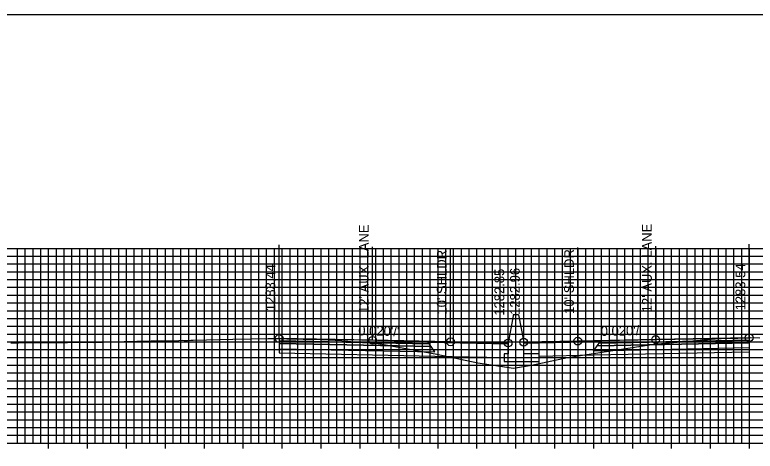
# Model space of a CAD drawing. Extents: x 674939 to 678919, y 750652 to 765176.
# Drawn here: x 677874.2 to 677969.3, y 758906.5 to 758962.6 of the extents above; entities that cross this region are included whole.
import ezdxf

# ---------------------------------------------------------------- set-up
doc = ezdxf.new("R2010")
doc.units = 0
for name, color, linetype in [('R_Alt Surface', 7, 'Continuous'), ('R_Axis', 7, 'Continuous'), ('R_Exist Surface', 7, 'Continuous'), ('R_Fin Surface', 7, 'Continuous'), ('R_Grid', 7, 'Continuous'), ('R_No Plot', 7, 'Continuous'), ('R_Proposed Road', 7, 'Continuous'), ('R_Xsect Elev', 7, 'Continuous'), ('R_Xsect Slope', 7, 'Continuous')]:
    doc.layers.add(name, color=color, linetype=linetype)

msp = doc.modelspace()

# ---------------------------------------------------------------- linework, layer by layer
at = {"layer": 'R_Alt Surface'}
for points in [[(677908.135, 758920.659), (677908.135, 758920.329), (677927.635, 758919.939), (677927.385, 758920.274)], [(677908.135, 758920.329), (677908.135, 758919.669), (677928.135, 758919.269), (677927.635, 758919.939)], [(677968.483, 758920.426), (677968.483, 758919.766), (677948.483, 758919.366), (677948.983, 758920.036)], [(677968.483, 758920.756), (677968.483, 758920.426), (677948.983, 758920.036), (677949.233, 758920.371)]]:
    msp.add_lwpolyline(points, close=True, dxfattribs=at)
for points in [[(677908.135, 758919.669), (677908.135, 758919.129), (677928.135, 758918.729), (677937.033, 758918.551)], [(677968.483, 758919.766), (677968.483, 758919.226), (677948.483, 758918.826), (677941.533, 758918.687)]]:
    msp.add_lwpolyline(points, dxfattribs=at)
at = {"layer": 'R_Axis'}
for p, q in [((677878.533, 758906.851), (677878.533, 758908.251)), ((677883.533, 758906.851), (677883.533, 758908.251)), ((677888.533, 758906.851), (677888.533, 758908.251)), ((677893.533, 758906.851), (677893.533, 758908.251)), ((677898.533, 758906.851), (677898.533, 758908.251)), ((677903.533, 758906.851), (677903.533, 758908.251)), ((677908.533, 758906.851), (677908.533, 758908.251)), ((677913.533, 758906.851), (677913.533, 758908.251)), ((677918.533, 758906.851), (677918.533, 758908.251)), ((677923.533, 758906.851), (677923.533, 758908.251)), ((677928.533, 758906.851), (677928.533, 758908.251)), ((677933.533, 758906.851), (677933.533, 758908.251)), ((677938.533, 758906.851), (677938.533, 758908.251)), ((677943.533, 758906.851), (677943.533, 758908.251)), ((677948.533, 758906.851), (677948.533, 758908.251)), ((677953.533, 758906.851), (677953.533, 758908.251)), ((677958.533, 758906.851), (677958.533, 758908.251)), ((677963.533, 758906.851), (677963.533, 758908.251)), ((677968.533, 758906.851), (677968.533, 758908.251)), ((677838.533, 758907.551), (678038.533, 758907.551))]:
    msp.add_line(p, q, dxfattribs=at)
at = {"layer": 'R_Exist Surface'}
msp.add_lwpolyline([(677873.665, 758920.406), (677874.689, 758920.434), (677875.473, 758920.459), (677875.548, 758920.461), (677880.954, 758920.484), (677883.32, 758920.49), (677884.317, 758920.483), (677884.504, 758920.488), (677884.838, 758920.504), (677885.216, 758920.521), (677885.547, 758920.529), (677888.253, 758920.589), (677889.866, 758920.631), (677891.717, 758920.674), (677892.999, 758920.673), (677893.69, 758920.679), (677895.257, 758920.733), (677895.717, 758920.75), (677895.947, 758920.742), (677896.375, 758920.723), (677896.802, 758920.765), (677897.09, 758920.783), (677900.511, 758920.864), (677902.177, 758920.906), (677906.716, 758920.969), (677908.093, 758920.99), (677908.135, 758920.989), (677908.302, 758920.991), (677908.375, 758920.991), (677908.547, 758920.973), (677909.118, 758920.924), (677909.974, 758920.93), (677910.49, 758920.929), (677911.203, 758920.913), (677911.488, 758920.909), (677912.004, 758920.902), (677912.697, 758920.892), (677912.747, 758920.906), (677916.18, 758920.702), (677917.72, 758920.567), (677920.159, 758920.445), (677928.402, 758918.964), (677933.625, 758917.833), (677938.205, 758917.16), (677940.539, 758917.571), (677945.159, 758918.539), (677956.247, 758920.239), (677959.743, 758920.536), (677961.733, 758920.709), (677964.075, 758920.941), (677964.108, 758920.934), (677964.88, 758920.966), (677965.633, 758921.005), (677965.739, 758921.016), (677965.951, 758921.008), (677966.516, 758921.027), (677967.045, 758921.042), (677967.516, 758921.05), (677967.94, 758921.052), (677968.151, 758921.078), (677968.4, 758921.088), (677968.483, 758921.086), (677968.61, 758921.091), (677969.834, 758921.075)], dxfattribs=at)
at = {"layer": 'R_Fin Surface'}
for points in [[(677968.483, 758921.086), (677956.483, 758920.846), (677946.483, 758920.646), (677939.533, 758920.507)], [(677937.533, 758920.401), (677930.135, 758920.549), (677920.135, 758920.749), (677908.135, 758920.989)]]:
    msp.add_lwpolyline(points, dxfattribs=at)
for points in [[(677968.483, 758921.086), (677968.483, 758920.756), (677949.233, 758920.371), (677949.483, 758920.706)], [(677908.135, 758920.989), (677908.135, 758920.659), (677927.385, 758920.274), (677927.135, 758920.609)], [(677927.135, 758920.609), (677937.533, 758920.401), (677937.537, 758920.244), (677927.254, 758920.449)], [(677949.364, 758920.546), (677939.533, 758920.35), (677939.533, 758920.507), (677949.483, 758920.706)]]:
    msp.add_lwpolyline(points, close=True, dxfattribs=at)
at = {"layer": 'R_Grid'}
for p, q in [((677838.533, 758932.551), (678038.533, 758932.551)), ((677874.533, 758907.551), (677874.533, 758932.551)), ((677875.533, 758907.551), (677875.533, 758932.551)), ((677876.533, 758907.551), (677876.533, 758932.551)), ((677877.533, 758907.551), (677877.533, 758932.551)), ((677878.533, 758907.551), (677878.533, 758932.551)), ((677879.533, 758907.551), (677879.533, 758932.551)), ((677880.533, 758907.551), (677880.533, 758932.551)), ((677881.533, 758907.551), (677881.533, 758932.551)), ((677882.533, 758907.551), (677882.533, 758932.551)), ((677883.533, 758907.551), (677883.533, 758932.551)), ((677884.533, 758907.551), (677884.533, 758932.551)), ((677885.533, 758907.551), (677885.533, 758932.551)), ((677886.533, 758907.551), (677886.533, 758932.551)), ((677887.533, 758907.551), (677887.533, 758932.551)), ((677888.533, 758907.551), (677888.533, 758932.551)), ((677889.533, 758907.551), (677889.533, 758932.551)), ((677890.533, 758907.551), (677890.533, 758932.551)), ((677891.533, 758907.551), (677891.533, 758932.551)), ((677892.533, 758907.551), (677892.533, 758932.551)), ((677893.533, 758907.551), (677893.533, 758932.551)), ((677894.533, 758907.551), (677894.533, 758932.551)), ((677895.533, 758907.551), (677895.533, 758932.551)), ((677896.533, 758907.551), (677896.533, 758932.551)), ((677897.533, 758907.551), (677897.533, 758932.551)), ((677898.533, 758907.551), (677898.533, 758932.551)), ((677899.533, 758907.551), (677899.533, 758932.551)), ((677900.533, 758907.551), (677900.533, 758932.551)), ((677901.533, 758907.551), (677901.533, 758932.551)), ((677902.533, 758907.551), (677902.533, 758932.551)), ((677903.533, 758907.551), (677903.533, 758932.551)), ((677904.533, 758907.551), (677904.533, 758932.551)), ((677905.533, 758907.551), (677905.533, 758932.551)), ((677906.533, 758907.551), (677906.533, 758932.551)), ((677907.533, 758907.551), (677907.533, 758932.551)), ((677908.533, 758907.551), (677908.533, 758932.551)), ((677909.533, 758907.551), (677909.533, 758932.551)), ((677910.533, 758907.551), (677910.533, 758932.551)), ((677911.533, 758907.551), (677911.533, 758932.551)), ((677912.533, 758907.551), (677912.533, 758932.551)), ((677913.533, 758907.551), (677913.533, 758932.551)), ((677914.533, 758907.551), (677914.533, 758932.551)), ((677915.533, 758907.551), (677915.533, 758932.551)), ((677916.533, 758907.551), (677916.533, 758932.551)), ((677917.533, 758907.551), (677917.533, 758932.551)), ((677918.533, 758907.551), (677918.533, 758932.551)), ((677919.533, 758907.551), (677919.533, 758932.551)), ((677920.533, 758907.551), (677920.533, 758932.551)), ((677921.533, 758907.551), (677921.533, 758932.551)), ((677922.533, 758907.551), (677922.533, 758932.551)), ((677923.533, 758907.551), (677923.533, 758932.551)), ((677924.533, 758907.551), (677924.533, 758932.551)), ((677925.533, 758907.551), (677925.533, 758932.551)), ((677926.533, 758907.551), (677926.533, 758932.551)), ((677927.533, 758907.551), (677927.533, 758932.551)), ((677928.533, 758907.551), (677928.533, 758932.551)), ((677929.533, 758907.551), (677929.533, 758932.551)), ((677930.533, 758907.551), (677930.533, 758932.551)), ((677931.533, 758907.551), (677931.533, 758932.551)), ((677932.533, 758907.551), (677932.533, 758932.551)), ((677933.533, 758907.551), (677933.533, 758932.551)), ((677934.533, 758907.551), (677934.533, 758932.551)), ((677935.533, 758907.551), (677935.533, 758932.551)), ((677936.533, 758907.551), (677936.533, 758932.551)), ((677937.533, 758907.551), (677937.533, 758932.551)), ((677938.533, 758907.551), (677938.533, 758932.551)), ((677939.533, 758907.551), (677939.533, 758932.551)), ((677940.533, 758907.551), (677940.533, 758932.551)), ((677941.533, 758907.551), (677941.533, 758932.551)), ((677942.533, 758907.551), (677942.533, 758932.551)), ((677943.533, 758907.551), (677943.533, 758932.551)), ((677944.533, 758907.551), (677944.533, 758932.551)), ((677945.533, 758907.551), (677945.533, 758932.551)), ((677946.533, 758907.551), (677946.533, 758932.551)), ((677947.533, 758907.551), (677947.533, 758932.551)), ((677948.533, 758907.551), (677948.533, 758932.551)), ((677949.533, 758907.551), (677949.533, 758932.551)), ((677950.533, 758907.551), (677950.533, 758932.551)), ((677951.533, 758907.551), (677951.533, 758932.551)), ((677952.533, 758907.551), (677952.533, 758932.551)), ((677953.533, 758907.551), (677953.533, 758932.551)), ((677954.533, 758907.551), (677954.533, 758932.551)), ((677955.533, 758907.551), (677955.533, 758932.551)), ((677956.533, 758907.551), (677956.533, 758932.551)), ((677957.533, 758907.551), (677957.533, 758932.551)), ((677958.533, 758907.551), (677958.533, 758932.551)), ((677959.533, 758907.551), (677959.533, 758932.551)), ((677960.533, 758907.551), (677960.533, 758932.551)), ((677961.533, 758907.551), (677961.533, 758932.551)), ((677962.533, 758907.551), (677962.533, 758932.551)), ((677963.533, 758907.551), (677963.533, 758932.551)), ((677964.533, 758907.551), (677964.533, 758932.551)), ((677965.533, 758907.551), (677965.533, 758932.551)), ((677966.533, 758907.551), (677966.533, 758932.551)), ((677967.533, 758907.551), (677967.533, 758932.551)), ((677968.533, 758907.551), (677968.533, 758932.551)), ((677838.533, 758931.551), (678038.533, 758931.551)), ((677838.533, 758930.551), (678038.533, 758930.551)), ((677838.533, 758929.551), (678038.533, 758929.551)), ((677838.533, 758928.551), (678038.533, 758928.551)), ((677838.533, 758927.551), (678038.533, 758927.551)), ((677838.533, 758926.551), (678038.533, 758926.551)), ((677838.533, 758925.551), (678038.533, 758925.551)), ((677838.533, 758924.551), (678038.533, 758924.551)), ((677838.533, 758923.551), (678038.533, 758923.551)), ((677838.533, 758922.551), (678038.533, 758922.551)), ((677838.533, 758921.551), (678038.533, 758921.551)), ((677838.533, 758920.551), (678038.533, 758920.551)), ((677838.533, 758919.551), (678038.533, 758919.551)), ((677838.533, 758918.551), (678038.533, 758918.551)), ((677838.533, 758917.551), (678038.533, 758917.551)), ((677838.533, 758916.551), (678038.533, 758916.551)), ((677838.533, 758915.551), (678038.533, 758915.551)), ((677838.533, 758914.551), (678038.533, 758914.551)), ((677838.533, 758913.551), (678038.533, 758913.551)), ((677838.533, 758912.551), (678038.533, 758912.551)), ((677838.533, 758911.551), (678038.533, 758911.551)), ((677838.533, 758910.551), (678038.533, 758910.551)), ((677838.533, 758909.551), (678038.533, 758909.551)), ((677838.533, 758908.551), (678038.533, 758908.551)), ((677838.533, 758907.551), (678038.533, 758907.551))]:
    msp.add_line(p, q, dxfattribs=at)
at = {"layer": 'R_No Plot'}
msp.add_lwpolyline([(677778.533, 758742.551), (678118.533, 758742.551), (678118.533, 758962.551), (677778.533, 758962.551)], close=True, dxfattribs=at)
for centre in [(677908.135, 758920.989), (677920.135, 758920.749), (677946.483, 758920.646), (677956.483, 758920.846), (677968.483, 758921.086), (677930.135, 758920.549), (677937.533, 758920.401), (677939.533, 758920.507)]:
    msp.add_circle(centre, 0.5, dxfattribs=at)
at = {"layer": 'R_Proposed Road'}
for points in [[(677938.863, 758924.007), (677938.863, 758924.007), (677938.203, 758924.007), (677938.203, 758923.901)], [(677938.863, 758924.007), (677939.533, 758920.507)], [(677938.203, 758923.901), (677937.533, 758920.401)], [(677937.533, 758920.401), (677937.533, 758919.026), (677937.033, 758919.026), (677937.033, 758918.026), (677941.533, 758918.026), (677941.533, 758919.026), (677939.533, 758919.026), (677939.533, 758920.507)]]:
    msp.add_lwpolyline(points, dxfattribs=at)
at = {"layer": 'R_Xsect Elev'}
for p, q in [((677908.135, 758920.989), (677908.135, 758932.989)), ((677920.135, 758920.749), (677920.135, 758932.749)), ((677930.135, 758920.549), (677930.135, 758932.549)), ((677939.533, 758920.507), (677939.533, 758932.507)), ((677946.483, 758920.646), (677946.483, 758932.646)), ((677956.483, 758920.846), (677956.483, 758932.846)), ((677968.483, 758921.086), (677968.483, 758933.086)), ((677937.533, 758920.401), (677937.533, 758932.401))]:
    msp.add_line(p, q, dxfattribs=at)

# ---------------------------------------------------------------- texts
for s, p in [("12' AUX. LANE", (677919.635, 758924.249)), ("12' AUX. LANE", (677955.983, 758924.346)), ("10' SHLDR", (677929.635, 758924.049)), ("10' SHLDR", (677945.983, 758924.146)), ('1283.44', (677907.635, 758924.489)), ('1282.85', (677937.033, 758923.901)), ('1282.96', (677939.033, 758924.007)), ('1283.54', (677967.983, 758924.586))]:
    msp.add_text(s, height=1.25, rotation=90, dxfattribs=at).set_placement(p)
at = {"layer": 'R_Xsect Slope'}
for rotation, p in [(358.85424, (677918.284, 758921.386)), (1.14576, (677949.434, 758921.305))]:
    msp.add_text("0.020'/'", height=1.25, rotation=rotation, dxfattribs=at).set_placement(p)

doc.saveas('drawing.dxf')
